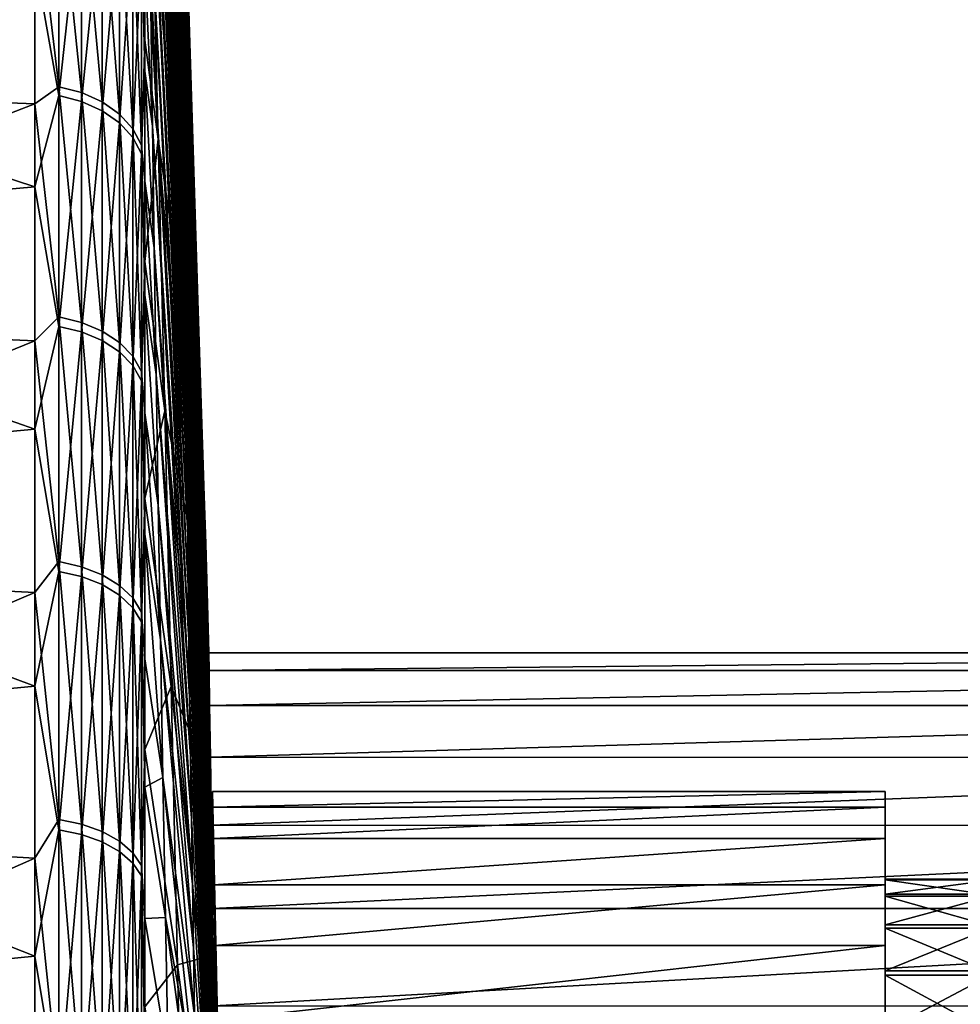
# Model space of a CAD drawing. Header units: metres. Extents: x 59 to 135, y -85 to 115.
# Tile 254 of 290: x 69 to 86, y 45 to 62. Entities that reach past the tile are written whole.
import ezdxf

# ---------------------------------------------------------------- set-up
doc = ezdxf.new("R2010")
doc.units = ezdxf.units.M
doc.layers.add('solid_20_404_502_XXX', color=7, linetype='CONTINUOUS')

msp = doc.modelspace()

# ---------------------------------------------------------------- linework, layer by layer
at = {"layer": 'solid_20_404_502_XXX'}
for points in [[(71.287918, 76.403526, -25.26041), (71.313316, 76.552597, -22.787683), (71.961319, 58.145409, -23.418051)], [(71.313316, 76.552597, -22.787683), (71.974396, 58.211601, -22.163855), (71.961319, 58.145409, -23.418051)], [(71.313316, 76.552597, -22.787683), (71.3423, 76.534134, -20.310575), (71.974396, 58.211601, -22.163855)], [(71.3423, 76.534134, -20.310575), (71.989319, 58.191399, -20.908096), (71.974396, 58.211601, -22.163855)], [(71.3423, 76.534134, -20.310575), (71.374741, 76.348221, -17.840429), (71.989319, 58.191399, -20.908096)], [(71.266228, 76.087616, -27.717434), (71.287918, 76.403526, -25.26041), (71.950142, 57.99313, -24.664745)], [(71.287918, 76.403526, -25.26041), (71.961319, 58.145409, -23.418051), (71.950142, 57.99313, -24.664745)], [(71.374741, 76.348221, -17.840429), (72.00602, 58.084892, -19.656721), (71.989319, 58.191399, -20.908096)], [(71.374741, 76.348221, -17.840429), (71.4105, 75.995712, -15.388552), (72.00602, 58.084892, -19.656721)], [(71.248344, 75.606293, -30.147507), (71.266228, 76.087616, -27.717434), (71.940926, 57.755489, -25.898035)], [(71.266228, 76.087616, -27.717434), (71.950142, 57.99313, -24.664745), (71.940926, 57.755489, -25.898035)], [(71.4105, 75.995712, -15.388552), (72.024406, 57.892586, -18.415657), (72.00602, 58.084892, -19.656721)], [(71.4105, 75.995712, -15.388552), (71.449394, 75.478218, -12.96617), (72.024406, 57.892586, -18.415657)], [(71.234352, 74.961777, -32.539501), (71.248344, 75.606293, -30.147507), (71.933716, 57.433609, -27.11208)], [(71.248344, 75.606293, -30.147507), (71.940926, 57.755489, -25.898035), (71.933716, 57.433609, -27.11208)], [(71.449394, 75.478218, -12.96617), (72.044403, 57.615391, -17.190779), (72.024406, 57.892586, -18.415657)], [(71.449394, 75.478218, -12.96617), (71.491264, 74.798119, -10.584374), (72.044403, 57.615391, -17.190779)], [(71.224312, 74.157013, -34.882469), (71.234352, 74.961777, -32.539501), (71.928535, 57.029015, -28.301128)], [(71.234352, 74.961777, -32.539501), (71.933716, 57.433609, -27.11208), (71.928535, 57.029015, -28.301128)], [(71.491264, 74.798119, -10.584374), (72.065918, 57.254623, -15.987888), (72.044403, 57.615391, -17.190779)], [(71.491264, 74.798119, -10.584374), (71.535904, 73.958519, -8.25407), (72.065918, 57.254623, -15.987888)], [(71.218269, 73.195686, -37.16568), (71.224312, 74.157013, -34.882469), (71.925423, 56.543621, -29.459553)], [(71.224312, 74.157013, -34.882469), (71.928535, 57.029015, -28.301128), (71.925423, 56.543621, -29.459553)], [(71.535904, 73.958519, -8.25407), (72.088837, 56.811989, -14.812681), (72.065918, 57.254623, -15.987888)], [(71.535904, 73.958519, -8.25407), (71.583122, 72.963264, -5.985926), (72.088837, 56.811989, -14.812681)], [(71.449951, 73.40345, 21.792763), (71.96624, 62.10479, 7.325796), (71.907608, 64.025146, 5.76182)], [(71.449951, 73.40345, 21.792763), (71.540581, 70.317444, 23.995037), (71.96624, 62.10479, 7.325796)], [(71.218269, 73.195686, -37.16568), (71.910736, 56.333649, -30.775213), (71.216248, 72.082191, -39.378681)], [(71.218269, 73.195686, -37.16568), (71.924385, 55.979729, -30.581865), (71.910736, 56.333649, -30.775213)], [(71.218269, 73.195686, -37.16568), (71.925423, 56.543621, -29.459553), (71.924385, 55.979729, -30.581865)], [(71.583122, 72.963264, -5.985926), (72.11306, 56.289585, -13.670723), (72.088837, 56.811989, -14.812681)], [(71.583122, 72.963264, -5.985926), (71.63269, 71.81691, -3.790326), (72.11306, 56.289585, -13.670723)], [(71.216248, 72.082191, -39.378681), (71.9254, 55.348259, -31.649834), (71.218346, 70.795937, -41.551594)], [(71.910736, 56.333649, -30.775213), (71.9254, 55.348259, -31.649834), (71.216248, 72.082191, -39.378681)], [(71.63269, 71.81691, -3.790326), (72.138466, 55.689884, -12.567422), (72.11306, 56.289585, -13.670723)], [(71.63269, 71.81691, -3.790326), (71.684387, 70.524704, -1.677324), (72.138466, 55.689884, -12.567422)], [(71.218346, 70.795937, -41.551594), (71.9254, 55.348259, -31.649834), (71.928436, 54.645718, -32.672443)], [(71.218346, 70.795937, -41.551594), (71.928436, 54.645718, -32.672443), (71.224625, 69.363007, -43.630703)], [(71.684387, 70.524704, -1.677324), (72.16494, 55.015724, -11.508001), (72.138466, 55.689884, -12.567422)], [(71.684387, 70.524704, -1.677324), (71.737976, 69.092567, 0.343407), (72.16494, 55.015724, -11.508001)], [(71.540581, 70.317444, 23.995037), (72.025475, 60.083046, 8.75628), (71.96624, 62.10479, 7.325796)], [(71.540581, 70.317444, 23.995037), (71.631752, 67.086914, 25.979225), (72.025475, 60.083046, 8.75628)], [(71.224625, 69.363007, -43.630703), (71.928436, 54.645718, -32.672443), (71.933487, 53.875347, -33.644978)], [(71.224625, 69.363007, -43.630703), (71.933487, 53.875347, -33.644978), (71.235054, 67.79023, -45.606121)], [(71.723022, 63.727234, 27.735884), (71.185875, 69.30619, 45.365288), (71.813965, 60.254391, 29.256651)], [(71.303635, 64.728821, 47.184071), (71.813965, 60.254391, 29.256651), (71.185875, 69.30619, 45.365288)], [(71.737976, 69.092567, 0.343407), (72.19236, 54.270302, -10.497479), (72.16494, 55.015724, -11.508001)], [(71.737976, 69.092567, 0.343407), (71.793213, 67.527054, 2.262616), (72.19236, 54.270302, -10.497479)], [(71.235054, 67.79023, -45.606121), (71.933487, 53.875347, -33.644978), (71.940529, 53.04071, -34.562931)], [(71.235054, 67.79023, -45.606121), (71.940529, 53.04071, -34.562931), (71.249588, 66.085083, -47.468449)], [(71.793213, 67.527054, 2.262616), (72.220589, 53.457146, -9.54064), (72.19236, 54.270302, -10.497479)], [(71.793213, 67.527054, 2.262616), (71.849846, 65.835335, 4.071514), (72.220589, 53.457146, -9.54064)], [(71.631752, 67.086914, 25.979225), (72.085045, 57.969173, 10.046723), (72.025475, 60.083046, 8.75628)], [(71.631752, 67.086914, 25.979225), (71.723022, 63.727234, 27.735884), (72.085045, 57.969173, 10.046723)], [(71.249588, 66.085083, -47.468449), (71.940529, 53.04071, -34.562931), (71.949524, 52.145664, -35.422073)], [(71.249588, 66.085083, -47.468449), (71.949524, 52.145664, -35.422073), (71.268158, 64.255669, -49.208832)], [(71.849846, 65.835335, 4.071514), (72.249496, 52.580105, -8.642015), (72.220589, 53.457146, -9.54064)], [(71.849846, 65.835335, 4.071514), (71.907608, 64.025146, 5.76182), (72.249496, 52.580105, -8.642015)], [(71.18586, 61.776989, 55.181667), (71.18586, 65.398239, 50.837856), (71.122032, 63.506641, 53.83522)], [(71.420479, 60.025547, 48.696373), (71.18586, 65.398239, 50.837856), (71.18586, 61.776989, 55.181667)], [(71.420479, 60.025547, 48.696373), (71.303635, 64.728821, 47.184071), (71.18586, 65.398239, 50.837856)], [(69.240135, 64.549225, -54.910488), (59.513088, 61.029964, -59.1637), (59.513088, 64.879745, -54.914646)], [(69.664322, 60.953548, -58.79443), (69.240135, 64.549225, -54.910488), (69.664322, 64.744469, -54.591888)], [(69.664322, 64.744469, -54.591888), (70.06707, 64.632813, -54.497738), (70.06707, 60.848431, -58.693035)], [(69.664322, 60.953548, -58.79443), (69.664322, 64.744469, -54.591888), (70.06707, 60.848431, -58.693035)], [(71.303635, 64.728821, 47.184071), (71.904144, 56.684917, 30.534286), (71.813965, 60.254391, 29.256651)], [(71.420479, 60.025547, 48.696373), (71.904144, 56.684917, 30.534286), (71.303635, 64.728821, 47.184071)], [(69.240135, 64.549225, -54.910488), (69.240135, 60.65152, -59.187473), (59.513088, 61.029964, -59.1637)], [(69.664322, 64.600342, 54.76236), (69.240135, 63.188499, 56.471031), (69.664322, 60.798359, 58.954899)], [(69.664322, 60.953548, -58.79443), (69.240135, 60.65152, -59.187473), (69.240135, 64.549225, -54.910488)], [(69.664322, 64.600342, 54.76236), (69.664322, 60.798359, 58.954899), (70.06707, 64.48893, 54.667919)], [(69.664322, 60.798359, 58.954899), (70.06707, 60.693508, 58.853226), (70.06707, 64.48893, 54.667919)], [(70.06707, 64.632813, -54.497738), (70.429466, 64.458138, -54.35046), (70.429466, 60.683987, -58.534416)], [(70.06707, 60.848431, -58.693035), (70.06707, 64.632813, -54.497738), (70.429466, 60.683987, -58.534416)], [(70.06707, 64.48893, 54.667919), (70.06707, 60.693508, 58.853226), (70.429466, 64.314651, 54.52018)], [(70.06707, 60.693508, 58.853226), (70.429466, 60.529484, 58.694172), (70.429466, 64.314651, 54.52018)], [(70.429466, 64.458138, -54.35046), (70.734901, 64.22847, -54.156803), (70.734901, 60.467766, -58.325855)], [(70.429466, 60.683987, -58.534416), (70.429466, 64.458138, -54.35046), (70.734901, 60.467766, -58.325855)], [(70.429466, 64.314651, 54.52018), (70.429466, 60.529484, 58.694172), (70.734901, 64.085495, 54.32592)], [(70.734901, 64.22847, -54.156803), (70.969337, 63.954342, -53.925659), (70.969337, 60.209686, -58.076916)], [(70.734901, 60.467766, -58.325855), (70.734901, 64.22847, -54.156803), (70.969337, 60.209686, -58.076916)], [(71.268158, 64.255669, -49.208832), (71.949524, 52.145664, -35.422073), (71.960434, 51.19434, -36.218426)], [(71.268158, 64.255669, -49.208832), (71.960434, 51.19434, -36.218426), (71.290665, 62.310703, -50.818989)], [(70.429466, 60.529484, 58.694172), (70.734901, 60.313812, 58.485043), (70.734901, 64.085495, 54.32592)], [(70.734901, 64.085495, 54.32592), (70.734901, 60.313812, 58.485043), (70.969337, 63.811974, 54.094051)], [(70.969337, 63.954342, -53.925659), (71.122032, 63.648331, -53.667633), (71.122032, 59.921593, -57.799026)], [(70.969337, 60.209686, -58.076916), (70.969337, 63.954342, -53.925659), (71.122032, 59.921593, -57.799026)], [(71.907608, 64.025146, 5.76182), (72.278885, 51.645844, -7.802849), (72.249496, 52.580105, -8.642015)], [(71.907608, 64.025146, 5.76182), (71.96624, 62.10479, 7.325796), (72.278885, 51.645844, -7.802849)], [(70.734901, 60.313812, 58.485043), (70.969337, 60.056389, 58.235424), (70.969337, 63.811974, 54.094051)], [(70.969337, 63.811974, 54.094051), (70.969337, 60.056389, 58.235424), (71.122032, 63.506641, 53.83522)], [(71.185875, 61.227398, -55.790337), (71.122032, 59.921593, -57.799026), (71.122032, 63.648331, -53.667633)], [(71.185852, 63.096672, -53.668049), (71.185875, 61.227398, -55.790337), (71.122032, 63.648331, -53.667633)], [(71.723022, 63.727234, 27.735884), (72.144669, 55.772854, 11.191217), (72.085045, 57.969173, 10.046723)], [(71.723022, 63.727234, 27.735884), (71.813965, 60.254391, 29.256651), (72.144669, 55.772854, 11.191217)], [(70.969337, 60.056389, 58.235424), (71.122032, 59.769028, 57.956776), (71.122032, 63.506641, 53.83522)], [(71.18586, 61.776989, 55.181667), (71.122032, 63.506641, 53.83522), (71.122032, 59.769028, 57.956776)], [(69.240135, 59.187473, 60.65152), (69.240135, 63.188499, 56.471031), (59.513088, 62.368366, 57.75108)], [(69.664322, 60.798359, 58.954899), (69.240135, 63.188499, 56.471031), (69.240135, 59.187473, 60.65152)], [(71.317017, 60.259426, -52.291264), (71.185875, 61.227398, -55.790337), (71.185852, 63.096672, -53.668049)], [(71.290665, 62.310703, -50.818989), (71.317017, 60.259426, -52.291264), (71.185852, 63.096672, -53.668049)], [(69.240135, 59.187473, 60.65152), (59.513088, 62.368366, 57.75108), (59.513088, 58.320908, 61.835846)], [(71.290665, 62.310703, -50.818989), (71.960434, 51.19434, -36.218426), (71.973206, 50.191139, -36.948311)], [(71.290665, 62.310703, -50.818989), (71.973206, 50.191139, -36.948311), (71.317017, 60.259426, -52.291264)], [(71.96624, 62.10479, 7.325796), (72.276726, 51.791885, -7.345434), (72.278885, 51.645844, -7.802849)], [(71.96624, 62.10479, 7.325796), (72.266914, 52.45454, -4.688924), (72.276726, 51.791885, -7.345434)], [(71.96624, 62.10479, 7.325796), (72.025475, 60.083046, 8.75628), (72.266914, 52.45454, -4.688924)], [(71.185875, 57.867332, 59.26841), (71.18586, 61.776989, 55.181667), (71.122032, 59.769028, 57.956776)], [(71.420479, 60.025547, 48.696373), (71.18586, 61.776989, 55.181667), (71.185875, 57.867332, 59.26841)], [(71.185875, 61.227398, -55.790337), (71.185852, 59.286415, -57.84956), (71.122032, 59.921593, -57.799026)], [(71.347076, 58.111603, -53.618649), (71.185852, 59.286415, -57.84956), (71.185875, 61.227398, -55.790337)], [(71.317017, 60.259426, -52.291264), (71.347076, 58.111603, -53.618649), (71.185875, 61.227398, -55.790337)], [(69.240135, 60.65152, -59.187473), (59.513088, 56.902485, -63.143547), (59.513088, 61.029964, -59.1637)], [(69.664322, 56.8904, -62.734383), (69.240135, 60.65152, -59.187473), (69.664322, 60.953548, -58.79443)], [(69.664322, 60.953548, -58.79443), (70.06707, 60.848431, -58.693035), (70.06707, 56.792286, -62.626194)], [(69.664322, 56.8904, -62.734383), (69.664322, 60.953548, -58.79443), (70.06707, 56.792286, -62.626194)], [(70.06707, 60.848431, -58.693035), (70.429466, 60.683987, -58.534416), (70.429466, 56.638805, -62.456944)], [(70.06707, 56.792286, -62.626194), (70.06707, 60.848431, -58.693035), (70.429466, 56.638805, -62.456944)], [(69.240135, 60.65152, -59.187473), (69.240135, 56.471031, -63.188499), (59.513088, 56.902485, -63.143547)], [(69.664322, 60.798359, 58.954899), (69.240135, 59.187473, 60.65152), (69.664322, 56.724834, 62.884125)], [(69.664322, 56.8904, -62.734383), (69.240135, 56.471031, -63.188499), (69.240135, 60.65152, -59.187473)], [(69.664322, 60.798359, 58.954899), (69.664322, 56.724834, 62.884125), (70.06707, 60.693508, 58.853226)], [(69.664322, 56.724834, 62.884125), (70.06707, 56.62701, 62.775677), (70.06707, 60.693508, 58.853226)], [(70.06707, 60.693508, 58.853226), (70.06707, 56.62701, 62.775677), (70.429466, 60.529484, 58.694172)], [(70.429466, 60.683987, -58.534416), (70.734901, 60.467766, -58.325855), (70.734901, 56.436996, -62.234406)], [(70.429466, 56.638805, -62.456944), (70.429466, 60.683987, -58.534416), (70.734901, 56.436996, -62.234406)], [(70.06707, 56.62701, 62.775677), (70.429466, 56.473976, 62.606026), (70.429466, 60.529484, 58.694172)], [(70.429466, 60.529484, 58.694172), (70.429466, 56.473976, 62.606026), (70.734901, 60.313812, 58.485043)], [(70.734901, 60.467766, -58.325855), (70.969337, 60.209686, -58.076916), (70.969337, 56.196121, -61.968788)], [(70.734901, 56.436996, -62.234406), (70.734901, 60.467766, -58.325855), (70.969337, 56.196121, -61.968788)], [(70.429466, 56.473976, 62.606026), (70.734901, 56.272755, 62.382954), (70.734901, 60.313812, 58.485043)], [(70.734901, 60.313812, 58.485043), (70.734901, 56.272755, 62.382954), (70.969337, 60.056389, 58.235424)], [(70.969337, 60.209686, -58.076916), (71.122032, 59.921593, -57.799026), (71.122032, 55.927231, -61.672276)], [(70.969337, 56.196121, -61.968788), (70.969337, 60.209686, -58.076916), (71.122032, 55.927231, -61.672276)], [(71.317017, 60.259426, -52.291264), (71.973206, 50.191139, -36.948311), (71.987785, 49.140694, -37.60836)], [(71.317017, 60.259426, -52.291264), (71.987785, 49.140694, -37.60836), (71.347076, 58.111603, -53.618649)], [(71.813965, 60.254391, 29.256651), (72.262993, 51.173424, 13.022092), (72.204071, 53.504143, 12.184523)], [(71.813965, 60.254391, 29.256651), (71.904144, 56.684917, 30.534286), (72.262993, 51.173424, 13.022092)], [(71.813965, 60.254391, 29.256651), (72.204071, 53.504143, 12.184523), (72.144669, 55.772854, 11.191217)], [(70.734901, 56.272755, 62.382954), (70.969337, 56.032578, 62.116703), (70.969337, 60.056389, 58.235424)], [(70.969337, 60.056389, 58.235424), (70.969337, 56.032578, 62.116703), (71.122032, 59.769028, 57.956776)], [(71.535553, 55.231026, 49.888351), (71.420479, 60.025547, 48.696373), (71.185875, 57.867332, 59.26841)], [(71.420479, 60.025547, 48.696373), (71.993126, 53.035797, 31.562714), (71.904144, 56.684917, 30.534286)], [(71.535553, 55.231026, 49.888351), (71.993126, 53.035797, 31.562714), (71.420479, 60.025547, 48.696373)], [(72.025475, 60.083046, 8.75628), (72.261482, 52.821468, -1.975848), (72.266914, 52.45454, -4.688924)], [(72.025475, 60.083046, 8.75628), (72.085045, 57.969173, 10.046723), (72.261482, 52.821468, -1.975848)], [(71.18586, 57.276638, -59.839691), (71.122032, 55.927231, -61.672276), (71.122032, 59.921593, -57.799026)], [(71.185852, 59.286415, -57.84956), (71.18586, 57.276638, -59.839691), (71.122032, 59.921593, -57.799026)], [(70.969337, 56.032578, 62.116703), (71.122032, 55.764473, 61.819485), (71.122032, 59.769028, 57.956776)], [(71.185875, 57.867332, 59.26841), (71.122032, 59.769028, 57.956776), (71.122032, 55.764473, 61.819485)], [(71.380714, 55.877441, -54.794838), (71.18586, 57.276638, -59.839691), (71.185852, 59.286415, -57.84956)], [(71.347076, 58.111603, -53.618649), (71.380714, 55.877441, -54.794838), (71.185852, 59.286415, -57.84956)], [(69.240135, 54.910488, 64.549225), (69.240135, 59.187473, 60.65152), (59.513088, 58.320908, 61.835846)], [(69.664322, 56.724834, 62.884125), (69.240135, 59.187473, 60.65152), (69.240135, 54.910488, 64.549225)], [(69.240135, 54.910488, 64.549225), (59.513088, 58.320908, 61.835846), (59.513088, 54.006527, 65.637604)], [(71.961319, 58.145409, -23.418051), (71.974396, 58.211601, -22.163855), (72.451759, 39.968552, -21.834921)], [(71.974396, 58.211601, -22.163855), (71.989319, 58.191399, -20.908096), (72.451759, 39.968552, -21.834921)], [(71.347076, 58.111603, -53.618649), (71.987785, 49.140694, -37.60836), (72.004097, 48.047863, -38.195522)], [(71.347076, 58.111603, -53.618649), (72.004097, 48.047863, -38.195522), (71.380714, 55.877441, -54.794838)], [(71.950142, 57.99313, -24.664745), (71.961319, 58.145409, -23.418051), (72.451759, 39.968552, -21.834921)], [(71.989319, 58.191399, -20.908096), (72.00602, 58.084892, -19.656721), (72.451759, 39.968552, -21.834921)], [(72.00602, 58.084892, -19.656721), (72.024406, 57.892586, -18.415657), (72.451759, 39.968552, -21.834921)], [(71.185867, 53.688038, 63.079086), (71.185875, 57.867332, 59.26841), (71.122032, 55.764473, 61.819485)], [(71.535553, 55.231026, 49.888351), (71.185875, 57.867332, 59.26841), (71.185867, 53.688038, 63.079086)], [(71.940926, 57.755489, -25.898035), (71.950142, 57.99313, -24.664745), (72.451759, 39.968552, -21.834921)], [(72.024406, 57.892586, -18.415657), (72.044403, 57.615391, -17.190779), (72.451759, 39.968552, -21.834921)], [(72.085045, 57.969173, 10.046723), (72.26049, 52.888371, 0.761198), (72.261482, 52.821468, -1.975848)], [(72.085045, 57.969173, 10.046723), (72.263954, 52.654343, 3.48898), (72.26049, 52.888371, 0.761198)], [(72.085045, 57.969173, 10.046723), (72.144669, 55.772854, 11.191217), (72.263954, 52.654343, 3.48898)], [(71.933716, 57.433609, -27.11208), (71.940926, 57.755489, -25.898035), (72.451759, 39.968552, -21.834921)], [(72.044403, 57.615391, -17.190779), (72.065918, 57.254623, -15.987888), (72.451759, 39.968552, -21.834921)], [(71.928535, 57.029015, -28.301128), (71.933716, 57.433609, -27.11208), (72.451759, 39.968552, -21.834921)], [(71.18586, 57.276638, -59.839691), (71.185875, 55.199577, -61.760468), (71.122032, 55.927231, -61.672276)], [(71.417755, 53.567577, -55.814228), (71.185875, 55.199577, -61.760468), (71.18586, 57.276638, -59.839691)], [(71.380714, 55.877441, -54.794838), (71.417755, 53.567577, -55.814228), (71.18586, 57.276638, -59.839691)], [(72.065918, 57.254623, -15.987888), (72.088837, 56.811989, -14.812681), (72.451759, 39.968552, -21.834921)], [(71.925423, 56.543621, -29.459553), (71.928535, 57.029015, -28.301128), (72.451759, 39.968552, -21.834921)], [(69.240135, 56.471031, -63.188499), (59.513088, 52.516083, -66.836075), (59.513088, 56.902485, -63.143547)], [(69.664322, 52.573162, -66.39415), (69.240135, 56.471031, -63.188499), (69.664322, 56.8904, -62.734383)], [(69.664322, 56.8904, -62.734383), (70.06707, 56.792286, -62.626194), (70.06707, 52.482494, -66.279648)], [(69.664322, 52.573162, -66.39415), (69.664322, 56.8904, -62.734383), (70.06707, 52.482494, -66.279648)], [(69.664322, 56.724834, 62.884125), (69.240135, 54.910488, 64.549225), (69.664322, 52.397968, 66.532501)], [(69.664322, 56.724834, 62.884125), (69.664322, 52.397968, 66.532501), (70.06707, 56.62701, 62.775677)], [(70.06707, 56.792286, -62.626194), (70.429466, 56.638805, -62.456944), (70.429466, 52.34066, -66.100525)], [(70.06707, 52.482494, -66.279648), (70.06707, 56.792286, -62.626194), (70.429466, 52.34066, -66.100525)], [(71.904144, 56.684917, 30.534286), (72.321144, 48.791615, 13.701076), (72.262993, 51.173424, 13.022092)], [(71.904144, 56.684917, 30.534286), (71.993126, 53.035797, 31.562714), (72.321144, 48.791615, 13.701076)], [(72.088837, 56.811989, -14.812681), (72.11306, 56.289585, -13.670723), (72.451759, 39.968552, -21.834921)], [(69.240135, 56.471031, -63.188499), (69.240135, 52.027248, -66.894913), (59.513088, 52.516083, -66.836075)], [(69.664322, 52.573162, -66.39415), (69.240135, 52.027248, -66.894913), (69.240135, 56.471031, -63.188499)], [(69.664322, 52.397968, 66.532501), (70.06707, 52.307602, 66.417755), (70.06707, 56.62701, 62.775677)], [(70.06707, 56.62701, 62.775677), (70.06707, 52.307602, 66.417755), (70.429466, 56.473976, 62.606026)], [(70.06707, 52.307602, 66.417755), (70.429466, 52.166241, 66.238266), (70.429466, 56.473976, 62.606026)], [(70.429466, 56.638805, -62.456944), (70.734901, 56.436996, -62.234406), (70.734901, 52.154167, -65.865005)], [(70.429466, 52.34066, -66.100525), (70.429466, 56.638805, -62.456944), (70.734901, 52.154167, -65.865005)], [(70.429466, 56.473976, 62.606026), (70.429466, 52.166241, 66.238266), (70.734901, 56.272755, 62.382954)], [(71.925423, 56.543621, -29.459553), (72.451759, 39.968552, -21.834921), (71.924385, 55.979729, -30.581865)], [(70.734901, 56.436996, -62.234406), (70.969337, 56.196121, -61.968788), (70.969337, 51.931568, -65.583893)], [(70.734901, 52.154167, -65.865005), (70.734901, 56.436996, -62.234406), (70.969337, 51.931568, -65.583893)], [(71.910736, 56.333649, -30.775213), (71.924385, 55.979729, -30.581865), (71.9254, 55.348259, -31.649834)], [(70.429466, 52.166241, 66.238266), (70.734901, 51.980366, 66.002251), (70.734901, 56.272755, 62.382954)], [(70.734901, 56.272755, 62.382954), (70.734901, 51.980366, 66.002251), (70.969337, 56.032578, 62.116703)], [(70.969337, 56.196121, -61.968788), (71.122032, 55.927231, -61.672276), (71.122032, 51.683086, -65.270081)], [(70.969337, 51.931568, -65.583893), (70.969337, 56.196121, -61.968788), (71.122032, 51.683086, -65.270081)], [(72.11306, 56.289585, -13.670723), (72.138466, 55.689884, -12.567422), (72.451759, 39.968552, -21.834921)], [(70.734901, 51.980366, 66.002251), (70.969337, 51.758514, 65.720551), (70.969337, 56.032578, 62.116703)], [(70.969337, 56.032578, 62.116703), (70.969337, 51.758514, 65.720551), (71.122032, 55.764473, 61.819485)], [(71.9254, 55.348259, -31.649834), (71.924385, 55.979729, -30.581865), (72.451759, 39.968552, -21.834921)], [(71.185844, 53.058823, -63.609936), (71.122032, 51.683086, -65.270081), (71.122032, 55.927231, -61.672276)], [(71.185875, 55.199577, -61.760468), (71.185844, 53.058823, -63.609936), (71.122032, 55.927231, -61.672276)], [(71.380714, 55.877441, -54.794838), (72.004097, 48.047863, -38.195522), (72.022079, 46.917686, -38.707081)], [(71.380714, 55.877441, -54.794838), (72.022079, 46.917686, -38.707081), (71.417755, 53.567577, -55.814228)], [(70.969337, 51.758514, 65.720551), (71.122032, 51.510857, 65.40609), (71.122032, 55.764473, 61.819485)], [(71.185867, 53.688038, 63.079086), (71.122032, 55.764473, 61.819485), (71.122032, 51.510857, 65.40609)], [(72.138466, 55.689884, -12.567422), (72.417389, 42.290272, -20.391083), (72.451759, 39.968552, -21.834921)], [(72.138466, 55.689884, -12.567422), (72.16494, 55.015724, -11.508001), (72.417389, 42.290272, -20.391083)], [(72.144669, 55.772854, 11.191217), (72.271835, 52.122269, 6.174629), (72.263954, 52.654343, 3.48898)], [(72.144669, 55.772854, 11.191217), (72.204071, 53.504143, 12.184523), (72.271835, 52.122269, 6.174629)], [(71.928436, 54.645718, -32.672443), (71.9254, 55.348259, -31.649834), (72.451759, 39.968552, -21.834921)], [(71.458031, 51.192989, -56.671978), (71.185844, 53.058823, -63.609936), (71.185875, 55.199577, -61.760468)], [(71.648338, 50.367035, 50.754585), (71.535553, 55.231026, 49.888351), (71.185867, 53.688038, 63.079086)], [(71.417755, 53.567577, -55.814228), (71.458031, 51.192989, -56.671978), (71.185875, 55.199577, -61.760468)], [(71.535553, 55.231026, 49.888351), (72.08049, 49.324406, 32.337036), (71.993126, 53.035797, 31.562714)], [(71.648338, 50.367035, 50.754585), (72.08049, 49.324406, 32.337036), (71.535553, 55.231026, 49.888351)], [(69.240135, 50.377483, 68.145973), (69.240135, 54.910488, 64.549225), (59.513088, 54.006527, 65.637604)], [(69.664322, 52.397968, 66.532501), (69.240135, 54.910488, 64.549225), (69.240135, 50.377483, 68.145973)], [(72.16494, 55.015724, -11.508001), (72.385521, 44.442627, -18.698935), (72.417389, 42.290272, -20.391083)], [(72.16494, 55.015724, -11.508001), (72.19236, 54.270302, -10.497479), (72.385521, 44.442627, -18.698935)], [(71.933487, 53.875347, -33.644978), (71.928436, 54.645718, -32.672443), (72.451759, 39.968552, -21.834921)], [(72.19236, 54.270302, -10.497479), (72.356606, 46.396214, -16.780617), (72.385521, 44.442627, -18.698935)], [(72.19236, 54.270302, -10.497479), (72.330971, 48.127438, -14.659354), (72.356606, 46.396214, -16.780617)], [(72.19236, 54.270302, -10.497479), (72.220589, 53.457146, -9.54064), (72.330971, 48.127438, -14.659354)], [(69.240135, 50.377483, 68.145973), (59.513088, 54.006527, 65.637604), (59.513088, 49.444973, 69.138954)], [(71.940529, 53.04071, -34.562931), (71.933487, 53.875347, -33.644978), (72.451759, 39.968552, -21.834921)], [(71.185867, 49.258404, 66.595856), (71.185867, 53.688038, 63.079086), (71.122032, 51.510857, 65.40609)], [(71.648338, 50.367035, 50.754585), (71.185867, 53.688038, 63.079086), (71.185867, 49.258404, 66.595856)], [(71.417755, 53.567577, -55.814228), (72.022079, 46.917686, -38.707081), (72.041634, 45.755394, -39.140675)], [(71.417755, 53.567577, -55.814228), (72.041634, 45.755394, -39.140675), (71.458031, 51.192989, -56.671978)], [(72.204071, 53.504143, 12.184523), (72.284027, 51.298557, 8.785653), (72.271835, 52.122269, 6.174629)], [(72.204071, 53.504143, 12.184523), (72.262993, 51.173424, 13.022092), (72.284027, 51.298557, 8.785653)], [(72.220589, 53.457146, -9.54064), (72.308952, 49.615181, -12.360963), (72.330971, 48.127438, -14.659354)], [(72.220589, 53.457146, -9.54064), (72.249496, 52.580105, -8.642015), (72.308952, 49.615181, -12.360963)], [(71.185844, 53.058823, -63.609936), (71.185883, 50.855377, -65.383972), (71.122032, 51.683086, -65.270081)], [(71.50135, 48.764977, -57.364002), (71.185883, 50.855377, -65.383972), (71.185844, 53.058823, -63.609936)], [(71.458031, 51.192989, -56.671978), (71.50135, 48.764977, -57.364002), (71.185844, 53.058823, -63.609936)], [(71.949524, 52.145664, -35.422073), (71.940529, 53.04071, -34.562931), (72.451759, 39.968552, -21.834921)], [(71.993126, 53.035797, 31.562714), (72.344795, 47.193878, 15.862035), (72.321144, 48.791615, 13.701076)], [(71.993126, 53.035797, 31.562714), (72.08049, 49.324406, 32.337036), (72.344795, 47.193878, 15.862035)], [(72.31308, 50.961147, -1.33633), (72.261482, 52.821468, -1.975848), (72.26049, 52.888371, 0.761198)], [(72.31308, 50.961117, 1.336852), (72.26049, 52.888371, 0.761198), (72.263954, 52.654343, 3.48898)], [(72.31308, 50.961117, 1.336852), (72.31308, 50.961147, -1.33633), (72.26049, 52.888371, 0.761198)], [(72.31768, 50.65086, -3.992316), (72.266914, 52.45454, -4.688924), (72.261482, 52.821468, -1.975848)], [(72.31308, 50.961147, -1.33633), (72.31768, 50.65086, -3.992316), (72.261482, 52.821468, -1.975848)], [(72.31768, 50.650768, 3.992829), (72.263954, 52.654343, 3.48898), (72.271835, 52.122269, 6.174629)], [(72.31768, 50.650768, 3.992829), (72.31308, 50.961117, 1.336852), (72.263954, 52.654343, 3.48898)], [(69.240135, 52.027248, -66.894913), (59.513088, 47.890724, -70.224487), (59.513088, 52.516083, -66.836075)], [(69.664322, 48.021118, -69.757385), (69.240135, 52.027248, -66.894913), (69.664322, 52.573162, -66.39415)], [(69.664322, 52.573162, -66.39415), (70.06707, 52.482494, -66.279648), (70.06707, 47.938301, -69.637077)], [(69.664322, 48.021118, -69.757385), (69.664322, 52.573162, -66.39415), (70.06707, 47.938301, -69.637077)], [(70.06707, 52.482494, -66.279648), (70.429466, 52.34066, -66.100525), (70.429466, 47.808746, -69.448883)], [(70.06707, 47.938301, -69.637077), (70.06707, 52.482494, -66.279648), (70.429466, 47.808746, -69.448883)], [(72.249496, 52.580105, -8.642015), (72.290794, 50.841675, -9.913051), (72.308952, 49.615181, -12.360963)], [(72.249496, 52.580105, -8.642015), (72.278885, 51.645844, -7.802849), (72.290794, 50.841675, -9.913051)], [(69.664322, 52.397968, 66.532501), (69.240135, 50.377483, 68.145973), (69.664322, 47.837074, 69.88372)], [(69.664322, 52.397968, 66.532501), (69.664322, 47.837074, 69.88372), (70.06707, 52.307602, 66.417755)], [(69.664322, 47.837074, 69.88372), (70.06707, 47.754574, 69.763199), (70.06707, 52.307602, 66.417755)], [(70.06707, 52.307602, 66.417755), (70.06707, 47.754574, 69.763199), (70.429466, 52.166241, 66.238266)], [(70.429466, 52.34066, -66.100525), (70.734901, 52.154167, -65.865005), (70.734901, 47.638401, -69.201431)], [(70.429466, 47.808746, -69.448883), (70.429466, 52.34066, -66.100525), (70.734901, 47.638401, -69.201431)], [(72.326797, 50.034672, -6.593421), (72.276726, 51.791885, -7.345434), (72.266914, 52.45454, -4.688924)], [(72.31768, 50.65086, -3.992316), (72.326797, 50.034672, -6.593421), (72.266914, 52.45454, -4.688924)], [(70.06707, 47.754574, 69.763199), (70.429466, 47.625519, 69.574669), (70.429466, 52.166241, 66.238266)], [(70.429466, 52.166241, 66.238266), (70.429466, 47.625519, 69.574669), (70.734901, 51.980366, 66.002251)], [(70.734901, 52.154167, -65.865005), (70.969337, 51.931568, -65.583893), (70.969337, 47.435078, -68.906082)], [(70.734901, 47.638401, -69.201431), (70.734901, 52.154167, -65.865005), (70.969337, 47.435078, -68.906082)], [(71.960434, 51.19434, -36.218426), (71.949524, 52.145664, -35.422073), (72.451759, 39.968552, -21.834921)], [(69.240135, 52.027248, -66.894913), (69.240135, 47.340893, -70.289429), (59.513088, 47.890724, -70.224487)], [(69.664322, 48.021118, -69.757385), (69.240135, 47.340893, -70.289429), (69.240135, 52.027248, -66.894913)], [(70.429466, 47.625519, 69.574669), (70.734901, 47.455826, 69.326767), (70.734901, 51.980366, 66.002251)], [(70.734901, 51.980366, 66.002251), (70.734901, 47.455826, 69.326767), (70.969337, 51.758514, 65.720551)], [(72.326797, 50.034504, 6.593989), (72.271835, 52.122269, 6.174629), (72.284027, 51.298557, 8.785653)], [(72.326797, 50.034504, 6.593989), (72.31768, 50.650768, 3.992829), (72.271835, 52.122269, 6.174629)], [(70.969337, 51.931568, -65.583893), (71.122032, 51.683086, -65.270081), (71.122032, 47.208111, -68.576378)], [(70.969337, 47.435078, -68.906082), (70.969337, 51.931568, -65.583893), (71.122032, 47.208111, -68.576378)], [(72.34034, 49.120304, -9.106745), (72.278885, 51.645844, -7.802849), (72.276726, 51.791885, -7.345434)], [(72.326797, 50.034672, -6.593421), (72.34034, 49.120304, -9.106745), (72.276726, 51.791885, -7.345434)], [(70.734901, 47.455826, 69.326767), (70.969337, 47.253281, 69.030876), (70.969337, 51.758514, 65.720551)], [(70.969337, 51.758514, 65.720551), (70.969337, 47.253281, 69.030876), (71.122032, 51.510857, 65.40609)], [(71.185852, 48.593399, -67.082993), (71.122032, 47.208111, -68.576378), (71.122032, 51.683086, -65.270081)], [(71.185883, 50.855377, -65.383972), (71.185852, 48.593399, -67.082993), (71.122032, 51.683086, -65.270081)], [(72.34034, 49.120304, -9.106745), (72.290794, 50.841675, -9.913051), (72.278885, 51.645844, -7.802849)], [(70.969337, 47.253281, 69.030876), (71.122032, 47.02718, 68.700577), (71.122032, 51.510857, 65.40609)], [(71.185867, 49.258404, 66.595856), (71.122032, 51.510857, 65.40609), (71.122032, 47.02718, 68.700577)], [(72.262993, 51.173424, 13.022092), (72.300392, 50.193134, 11.290449), (72.284027, 51.298557, 8.785653)], [(72.34034, 49.120117, 9.107179), (72.284027, 51.298557, 8.785653), (72.300392, 50.193134, 11.290449)], [(72.34034, 49.120117, 9.107179), (72.326797, 50.034504, 6.593989), (72.284027, 51.298557, 8.785653)], [(71.458031, 51.192989, -56.671978), (72.041634, 45.755394, -39.140675), (72.062675, 44.566353, -39.494301)], [(71.458031, 51.192989, -56.671978), (72.062675, 44.566353, -39.494301), (71.50135, 48.764977, -57.364002)], [(71.973206, 50.191139, -36.948311), (71.960434, 51.19434, -36.218426), (72.451759, 39.968552, -21.834921)], [(72.262993, 51.173424, 13.022092), (72.320732, 48.819393, 13.658837), (72.300392, 50.193134, 11.290449)], [(72.262993, 51.173424, 13.022092), (72.321144, 48.791615, 13.701076), (72.320732, 48.819393, 13.658837)], [(103.25, 50.961086, -1.337331), (72.31768, 50.65086, -3.992316), (72.31308, 50.961147, -1.33633)], [(103.25, 50.961086, -1.337331), (72.31308, 50.961147, -1.33633), (72.31308, 50.961117, 1.336852)], [(103.25, 50.961086, 1.337331), (72.31308, 50.961117, 1.336852), (72.31768, 50.650768, 3.992829)], [(103.25, 50.961086, 1.337331), (103.25, 50.961086, -1.337331), (72.31308, 50.961117, 1.336852)], [(103.25, 50.961086, -1.337331), (103.25, 50.650578, -3.993908), (72.31768, 50.65086, -3.992316)], [(103.25, 50.650578, 3.993908), (103.25, 50.961086, 1.337331), (72.31768, 50.650768, 3.992829)], [(71.50135, 48.764977, -57.364002), (71.185852, 48.593399, -67.082993), (71.185883, 50.855377, -65.383972)], [(72.358109, 47.919746, -11.497985), (72.308952, 49.615181, -12.360963), (72.290794, 50.841675, -9.913051)], [(72.34034, 49.120304, -9.106745), (72.358109, 47.919746, -11.497985), (72.290794, 50.841675, -9.913051)], [(103.25, 50.650578, -3.993908), (72.326797, 50.034672, -6.593421), (72.31768, 50.65086, -3.992316)], [(103.25, 50.650578, 3.993908), (72.31768, 50.650768, 3.992829), (72.326797, 50.034504, 6.593989)], [(103.25, 50.650578, -3.993908), (103.25, 50.03376, -6.596474), (72.326797, 50.034672, -6.593421)], [(103.25, 50.03376, 6.596474), (103.25, 50.650578, 3.993908), (72.326797, 50.034504, 6.593989)], [(69.240135, 45.609596, 71.424988), (69.240135, 50.377483, 68.145973), (59.513088, 49.444973, 69.138954)], [(69.664322, 47.837074, 69.88372), (69.240135, 50.377483, 68.145973), (69.240135, 45.609596, 71.424988)], [(71.758316, 45.455669, 51.291142), (71.648338, 50.367035, 50.754585), (71.185867, 49.258404, 66.595856)], [(71.648338, 50.367035, 50.754585), (72.165825, 45.568405, 32.853565), (72.08049, 49.324406, 32.337036)], [(71.758316, 45.455669, 51.291142), (72.165825, 45.568405, 32.853565), (71.648338, 50.367035, 50.754585)], [(71.987785, 49.140694, -37.60836), (71.973206, 50.191139, -36.948311), (72.451759, 39.968552, -21.834921)], [(72.358109, 47.919556, 11.498317), (72.300392, 50.193134, 11.290449), (72.320732, 48.819393, 13.658837)], [(72.358109, 47.919556, 11.498317), (72.34034, 49.120117, 9.107179), (72.300392, 50.193134, 11.290449)], [(103.25, 50.03376, -6.596474), (72.34034, 49.120304, -9.106745), (72.326797, 50.034672, -6.593421)], [(103.25, 50.03376, 6.596474), (72.326797, 50.034504, 6.593989), (72.34034, 49.120117, 9.107179)], [(103.25, 50.03376, -6.596474), (103.25, 49.118969, -9.109835), (72.34034, 49.120304, -9.106745)], [(103.25, 49.118969, 9.109835), (103.25, 50.03376, 6.596474), (72.34034, 49.120117, 9.107179)], [(72.37986, 46.450497, -13.732411), (72.330971, 48.127438, -14.659354), (72.308952, 49.615181, -12.360963)], [(72.358109, 47.919746, -11.497985), (72.37986, 46.450497, -13.732411), (72.308952, 49.615181, -12.360963)], [(69.240135, 45.609596, 71.424988), (59.513088, 49.444973, 69.138954), (59.513088, 44.657116, 72.323868)], [(71.18586, 44.716236, 69.727104), (71.185867, 49.258404, 66.595856), (71.122032, 47.02718, 68.700577)], [(71.758316, 45.455669, 51.291142), (71.185867, 49.258404, 66.595856), (71.18586, 44.716236, 69.727104)], [(72.08049, 49.324406, 32.337036), (72.372292, 45.336273, 17.873571), (72.344795, 47.193878, 15.862035)], [(72.08049, 49.324406, 32.337036), (72.165825, 45.568405, 32.853565), (72.372292, 45.336273, 17.873571)], [(72.004097, 48.047863, -38.195522), (71.987785, 49.140694, -37.60836), (72.451759, 39.968552, -21.834921)], [(103.25, 49.118969, -9.109835), (72.358109, 47.919746, -11.497985), (72.34034, 49.120304, -9.106745)], [(103.25, 49.118969, 9.109835), (72.34034, 49.120117, 9.107179), (72.358109, 47.919556, 11.498317)], [(103.25, 49.118969, -9.109835), (103.25, 47.918583, -11.5), (72.358109, 47.919746, -11.497985)], [(103.25, 47.918583, 11.5), (103.25, 49.118969, 9.109835), (72.358109, 47.919556, 11.498317)], [(71.50135, 48.764977, -57.364002), (71.547501, 46.29509, -57.887012), (71.185852, 48.593399, -67.082993)], [(71.50135, 48.764977, -57.364002), (72.062675, 44.566353, -39.494301), (72.085106, 43.35606, -39.766327)], [(71.50135, 48.764977, -57.364002), (72.085106, 43.35606, -39.766327), (71.547501, 46.29509, -57.887012)], [(72.358109, 47.919556, 11.498317), (72.320732, 48.819393, 13.658837), (72.321144, 48.791615, 13.701076)], [(72.379868, 46.450268, 13.73272), (72.321144, 48.791615, 13.701076), (72.344795, 47.193878, 15.862035)], [(72.379868, 46.450268, 13.73272), (72.358109, 47.919556, 11.498317), (72.321144, 48.791615, 13.701076)], [(71.185852, 48.593399, -67.082993), (71.185867, 46.274502, -68.702782), (71.122032, 47.208111, -68.576378)], [(71.547501, 46.29509, -57.887012), (71.185867, 46.274502, -68.702782), (71.185852, 48.593399, -67.082993)], [(72.377502, 48.515247, -1.194622), (84.25, 48.515232, -1.194917), (84.25, 48.515232, 1.194917)], [(72.377502, 48.515247, -1.194622), (72.381607, 48.237812, -3.568394), (84.25, 48.515232, -1.194917)], [(72.377502, 48.515244, 1.19471), (72.377502, 48.515247, -1.194622), (84.25, 48.515232, 1.194917)], [(72.678978, 34.710323, -3.134762), (72.381607, 48.237812, -3.568394), (72.377502, 48.515247, -1.194622)], [(72.678978, 34.851589), (72.377502, 48.515247, -1.194622), (72.377502, 48.515244, 1.19471)], [(72.678978, 34.710323, -3.134762), (72.377502, 48.515247, -1.194622), (72.678978, 34.851589)], [(72.381607, 48.237797, 3.568484), (72.377502, 48.515244, 1.19471), (84.25, 48.515232, 1.194917)], [(72.678978, 34.851589), (72.377502, 48.515244, 1.19471), (72.381607, 48.237797, 3.568484)], [(72.381607, 48.237812, -3.568394), (84.25, 48.237728, -3.568718), (84.25, 48.515232, -1.194917)], [(72.381607, 48.237797, 3.568484), (84.25, 48.515232, 1.194917), (84.25, 48.237728, 3.568718)], [(84.25, 48.515232, 1.194917), (84.25, 48.515232, -1.194917), (84.25, 48.237728, -3.568718)], [(84.25, 48.237728, 3.568718), (84.25, 48.515232, 1.194917), (84.25, 48.237728, -3.568718)], [(72.381607, 48.237812, -3.568394), (72.389763, 47.686855, -5.893234), (84.25, 48.237728, -3.568718)], [(72.678978, 34.710323, -3.134762), (72.389763, 47.686855, -5.893234), (72.381607, 48.237812, -3.568394)], [(72.389763, 47.686802, 5.893415), (72.381607, 48.237797, 3.568484), (84.25, 48.237728, 3.568718)], [(72.678978, 34.710323, 3.134762), (72.381607, 48.237797, 3.568484), (72.389763, 47.686802, 5.893415)], [(72.678978, 34.851589), (72.381607, 48.237797, 3.568484), (72.678978, 34.710323, 3.134762)], [(72.389763, 47.686855, -5.893234), (84.25, 47.68676, -5.893529), (84.25, 48.237728, -3.568718)], [(72.389763, 47.686802, 5.893415), (84.25, 48.237728, 3.568718), (84.25, 47.68676, 5.893529)], [(84.25, 48.237728, 3.568718), (84.25, 48.237728, -3.568718), (84.25, 47.68676, -5.893529)], [(84.25, 47.68676, 5.893529), (84.25, 48.237728, 3.568718), (84.25, 47.68676, -5.893529)], [(69.664322, 43.254601, -72.809067), (69.240135, 47.340893, -70.289429), (69.664322, 48.021118, -69.757385)], [(69.664322, 48.021118, -69.757385), (70.06707, 47.938301, -69.637077), (70.06707, 43.180004, -72.683495)], [(69.664322, 43.254601, -72.809067), (69.664322, 48.021118, -69.757385), (70.06707, 43.180004, -72.683495)], [(72.022079, 46.917686, -38.707081), (72.004097, 48.047863, -38.195522), (72.451759, 39.968552, -21.834921)], [(72.405296, 44.732399, -15.780583), (72.356606, 46.396214, -16.780617), (72.330971, 48.127438, -14.659354)], [(72.37986, 46.450497, -13.732411), (72.405296, 44.732399, -15.780583), (72.330971, 48.127438, -14.659354)], [(69.240135, 47.340893, -70.289429), (59.513088, 43.047451, -73.293365), (59.513088, 47.890724, -70.224487)], [(69.664322, 47.837074, 69.88372), (69.240135, 45.609596, 71.424988), (69.664322, 43.062531, 72.922829)], [(69.664322, 47.837074, 69.88372), (69.664322, 43.062531, 72.922829), (70.06707, 47.754574, 69.763199)], [(70.06707, 47.938301, -69.637077), (70.429466, 47.808746, -69.448883), (70.429466, 43.063313, -72.487068)], [(70.06707, 43.180004, -72.683495), (70.06707, 47.938301, -69.637077), (70.429466, 43.063313, -72.487068)], [(70.429466, 47.808746, -69.448883), (70.734901, 47.638401, -69.201431), (70.734901, 42.909874, -72.22879)], [(70.429466, 43.063313, -72.487068), (70.429466, 47.808746, -69.448883), (70.734901, 42.909874, -72.22879)], [(103.25, 47.918583, -11.5), (72.37986, 46.450497, -13.732411), (72.358109, 47.919746, -11.497985)], [(103.25, 47.918583, 11.5), (72.358109, 47.919556, 11.498317), (72.379868, 46.450268, 13.73272)], [(103.25, 47.918583, -11.5), (103.25, 46.448833, -13.734648), (72.37986, 46.450497, -13.732411)], [(103.25, 46.448833, 13.734648), (103.25, 47.918583, 11.5), (72.379868, 46.450268, 13.73272)], [(69.664322, 43.062531, 72.922829), (70.06707, 42.988266, 72.797066), (70.06707, 47.754574, 69.763199)], [(70.06707, 47.754574, 69.763199), (70.06707, 42.988266, 72.797066), (70.429466, 47.625519, 69.574669)], [(70.06707, 42.988266, 72.797066), (70.429466, 42.872089, 72.600334), (70.429466, 47.625519, 69.574669)], [(70.429466, 47.625519, 69.574669), (70.429466, 42.872089, 72.600334), (70.734901, 47.455826, 69.326767)], [(70.734901, 47.638401, -69.201431), (70.969337, 47.435078, -68.906082), (70.969337, 42.726734, -71.920517)], [(70.734901, 42.909874, -72.22879), (70.734901, 47.638401, -69.201431), (70.969337, 42.726734, -71.920517)], [(72.389763, 47.686855, -5.893234), (72.401855, 46.869839, -8.138285), (84.25, 47.68676, -5.893529)], [(72.678978, 34.28767, -6.244111), (72.401855, 46.869839, -8.138285), (72.389763, 47.686855, -5.893234)], [(72.678978, 34.28767, -6.244111), (72.389763, 47.686855, -5.893234), (72.678978, 34.710323, -3.134762)], [(72.401855, 46.869785, 8.138412), (72.389763, 47.686802, 5.893415), (84.25, 47.68676, 5.893529)], [(72.678978, 34.710323, 3.134762), (72.389763, 47.686802, 5.893415), (72.401855, 46.869785, 8.138412)], [(72.401855, 46.869839, -8.138285), (84.25, 46.869286, -8.139531), (84.25, 47.68676, -5.893529)], [(72.401855, 46.869785, 8.138412), (84.25, 47.68676, 5.893529), (84.25, 46.869286, 8.139531)], [(84.25, 47.68676, 5.893529), (84.25, 46.970631, -1.055875), (84.25, 46.959126, 1.245201)], [(84.25, 47.68676, 5.893529), (84.25, 46.869286, -8.139531), (84.25, 46.970631, -1.055875)], [(84.25, 46.869286, 8.139531), (84.25, 47.68676, 5.893529), (84.25, 46.959126, 1.245201)], [(84.25, 47.68676, 5.893529), (84.25, 47.68676, -5.893529), (84.25, 46.869286, -8.139531)], [(70.429466, 42.872089, 72.600334), (70.734901, 42.719334, 72.341652), (70.734901, 47.455826, 69.326767)], [(70.734901, 47.455826, 69.326767), (70.734901, 42.719334, 72.341652), (70.969337, 47.253281, 69.030876)], [(70.969337, 47.435078, -68.906082), (71.122032, 47.208111, -68.576378), (71.122032, 42.522293, -71.576385)], [(70.969337, 42.726734, -71.920517), (70.969337, 47.435078, -68.906082), (71.122032, 42.522293, -71.576385)], [(69.240135, 47.340893, -70.289429), (69.240135, 42.433811, -73.356224), (59.513088, 43.047451, -73.293365)], [(69.664322, 43.254601, -72.809067), (69.240135, 42.433811, -73.356224), (69.240135, 47.340893, -70.289429)], [(70.734901, 42.719334, 72.341652), (70.969337, 42.537006, 72.03289), (70.969337, 47.253281, 69.030876)], [(70.969337, 47.253281, 69.030876), (70.969337, 42.537006, 72.03289), (71.122032, 47.02718, 68.700577)], [(71.185883, 43.901569, -70.242294), (71.122032, 42.522293, -71.576385), (71.122032, 47.208111, -68.576378)], [(71.185867, 46.274502, -68.702782), (71.185883, 43.901569, -70.242294), (71.122032, 47.208111, -68.576378)], [(72.405296, 44.732136, 15.780864), (72.344795, 47.193878, 15.862035), (72.372292, 45.336273, 17.873571)], [(72.405296, 44.732136, 15.780864), (72.379868, 46.450268, 13.73272), (72.344795, 47.193878, 15.862035)], [(70.969337, 42.537006, 72.03289), (71.122032, 42.333473, 71.688225), (71.122032, 47.02718, 68.700577)], [(71.18586, 44.716236, 69.727104), (71.122032, 47.02718, 68.700577), (71.122032, 42.333473, 71.688225)], [(72.041634, 45.755394, -39.140675), (72.022079, 46.917686, -38.707081), (72.451759, 39.968552, -21.834921)], [(84.25, 46.703705, -3.342345), (86.25, 46.703705, -3.342345), (86.25, 46.970631, -1.055875)], [(84.25, 46.970631, -1.055875), (86.25, 46.970631, -1.055875), (86.25, 46.959126, 1.245201)], [(84.25, 46.970631, -1.055875), (84.25, 46.703705, -3.342345), (86.25, 46.970631, -1.055875)], [(84.25, 46.959126, 1.245201), (84.25, 46.970631, -1.055875), (86.25, 46.959126, 1.245201)], [(84.25, 46.869286, -8.139531), (84.25, 46.703705, -3.342345), (84.25, 46.970631, -1.055875)], [(84.25, 46.959126, 1.245201), (86.25, 46.959126, 1.245201), (86.25, 46.669407, 3.528883)], [(84.25, 46.669407, 3.528883), (84.25, 46.959126, 1.245201), (86.25, 46.669407, 3.528883)], [(84.25, 46.869286, 8.139531), (84.25, 46.959126, 1.245201), (84.25, 46.669407, 3.528883)], [(72.401855, 46.869839, -8.138285), (72.41774, 45.797226, -10.274302), (84.25, 46.869286, -8.139531)], [(72.678978, 34.28767, -6.244111), (72.41774, 45.797226, -10.274302), (72.401855, 46.869839, -8.138285)], [(72.41774, 45.797199, 10.274346), (72.401855, 46.869785, 8.138412), (84.25, 46.869286, 8.139531)], [(72.678978, 34.28767, 6.244111), (72.401855, 46.869785, 8.138412), (72.41774, 45.797199, 10.274346)], [(72.678978, 34.710323, 3.134762), (72.401855, 46.869785, 8.138412), (72.678978, 34.28767, 6.244111)], [(72.41774, 45.797226, -10.274302), (84.25, 45.796822, -10.275), (84.25, 46.869286, -8.139531)], [(72.41774, 45.797199, 10.274346), (84.25, 46.869286, 8.139531), (84.25, 45.796822, 10.275)], [(84.25, 46.869286, -8.139531), (84.25, 45.796822, -10.275), (84.25, 46.703705, -3.342345)], [(84.25, 46.869286, 8.139531), (84.25, 46.669407, 3.528883), (84.25, 46.105793, 5.760181)], [(84.25, 45.796822, 10.275), (84.25, 46.869286, 8.139531), (84.25, 46.105793, 5.760181)], [(84.25, 46.162266, -5.57962), (86.25, 46.162266, -5.57962), (86.25, 46.703705, -3.342345)], [(84.25, 46.703705, -3.342345), (84.25, 46.162266, -5.57962), (86.25, 46.703705, -3.342345)], [(84.25, 45.796822, -10.275), (84.25, 46.162266, -5.57962), (84.25, 46.703705, -3.342345)], [(84.25, 46.669407, 3.528883), (86.25, 46.669407, 3.528883), (86.25, 46.105793, 5.760181)], [(84.25, 46.105793, 5.760181), (84.25, 46.669407, 3.528883), (86.25, 46.105793, 5.760181)], [(72.43409, 42.787556, -17.616133), (72.385521, 44.442627, -18.698935), (72.356606, 46.396214, -16.780617)], [(72.405296, 44.732399, -15.780583), (72.43409, 42.787556, -17.616133), (72.356606, 46.396214, -16.780617)], [(103.25, 46.448833, -13.734648), (72.405296, 44.732399, -15.780583), (72.37986, 46.450497, -13.732411)], [(103.25, 46.448833, 13.734648), (72.379868, 46.450268, 13.73272), (72.405296, 44.732136, 15.780864)], [(103.25, 46.448833, -13.734648), (103.25, 44.729595, -15.783558), (72.405296, 44.732399, -15.780583)], [(103.25, 44.729595, 15.783558), (103.25, 46.448833, 13.734648), (72.405296, 44.732136, 15.780864)], [(71.547501, 46.29509, -57.887012), (71.596275, 43.795074, -58.238518), (71.185867, 46.274502, -68.702782)], [(71.596275, 43.795074, -58.238518), (71.185883, 43.901569, -70.242294), (71.185867, 46.274502, -68.702782)], [(71.547501, 46.29509, -57.887012), (72.085106, 43.35606, -39.766327), (72.108833, 42.130104, -39.95549)], [(71.547501, 46.29509, -57.887012), (72.108833, 42.130104, -39.95549), (71.596275, 43.795074, -58.238518)], [(84.25, 45.354343, -7.734689), (86.25, 45.354343, -7.734689), (86.25, 46.162266, -5.57962)], [(84.25, 46.162266, -5.57962), (84.25, 45.354343, -7.734689), (86.25, 46.162266, -5.57962)], [(84.25, 45.796822, -10.275), (84.25, 45.354343, -7.734689), (84.25, 46.162266, -5.57962)], [(84.25, 46.105793, 5.760181), (86.25, 46.105793, 5.760181), (86.25, 45.276379, 7.907372)], [(84.25, 45.276379, 7.907372), (84.25, 46.105793, 5.760181), (86.25, 45.276379, 7.907372)], [(84.25, 45.796822, 10.275), (84.25, 46.105793, 5.760181), (84.25, 45.276379, 7.907372)], [(72.062675, 44.566353, -39.494301), (72.041634, 45.755394, -39.140675), (72.451759, 39.968552, -21.834921)], [(72.41774, 45.797226, -10.274302), (72.43718, 44.483913, -12.271229), (84.25, 45.796822, -10.275)], [(72.678978, 33.587055, -9.302841), (72.43718, 44.483913, -12.271229), (72.41774, 45.797226, -10.274302)], [(72.678978, 33.587055, -9.302841), (72.41774, 45.797226, -10.274302), (72.678978, 34.28767, -6.244111)], [(72.43718, 44.483887, 12.271268), (72.41774, 45.797199, 10.274346), (84.25, 45.796822, 10.275)], [(72.678978, 34.28767, 6.244111), (72.41774, 45.797199, 10.274346), (72.43718, 44.483887, 12.271268)], [(72.43718, 44.483913, -12.271229), (84.25, 44.483685, -12.271516), (84.25, 45.796822, -10.275)], [(72.43718, 44.483887, 12.271268), (84.25, 45.796822, 10.275), (84.25, 44.483685, 12.271516)], [(84.25, 45.796822, -10.275), (84.25, 44.483685, -12.271516), (84.25, 45.354343, -7.734689)], [(84.25, 44.483685, 12.271516), (84.25, 45.796822, 10.275), (84.25, 45.276379, 7.907372)], [(69.240135, 40.629055, 74.370987), (69.240135, 45.609596, 71.424988), (59.513088, 44.657116, 72.323868)], [(69.664322, 43.062531, 72.922829), (69.240135, 45.609596, 71.424988), (69.240135, 40.629055, 74.370987)], [(71.758316, 45.455669, 51.291142), (72.248711, 41.785671, 33.109848), (72.165825, 45.568405, 32.853565)], [(72.165825, 45.568405, 32.853565), (72.402901, 43.269001, 19.668926), (72.372292, 45.336273, 17.873571)], [(72.165825, 45.568405, 32.853565), (72.248711, 41.785671, 33.109848), (72.402901, 43.269001, 19.668926)], [(71.864983, 40.519245, 51.495583), (71.758316, 45.455669, 51.291142), (71.18586, 44.716236, 69.727104)], [(71.864983, 40.519245, 51.495583), (72.248711, 41.785671, 33.109848), (71.758316, 45.455669, 51.291142)], [(84.25, 44.29192, -9.776165), (86.25, 44.29192, -9.776165), (86.25, 45.354343, -7.734689)], [(84.25, 45.354343, -7.734689), (84.25, 44.29192, -9.776165), (86.25, 45.354343, -7.734689)], [(84.25, 44.483685, -12.271516), (84.25, 44.29192, -9.776165), (84.25, 45.354343, -7.734689)], [(72.43409, 42.787262, 17.616383), (72.372292, 45.336273, 17.873571), (72.402901, 43.269001, 19.668926)], [(72.43409, 42.787262, 17.616383), (72.405296, 44.732136, 15.780864), (72.372292, 45.336273, 17.873571)], [(84.25, 45.276379, 7.907372), (86.25, 45.276379, 7.907372), (86.25, 44.193539, 9.938267)], [(84.25, 44.193539, 9.938267), (84.25, 45.276379, 7.907372), (86.25, 44.193539, 9.938267)], [(84.25, 44.483685, 12.271516), (84.25, 45.276379, 7.907372), (84.25, 44.193539, 9.938267)]]:
    msp.add_3dface(points, dxfattribs=at)

doc.saveas('drawing.dxf')
